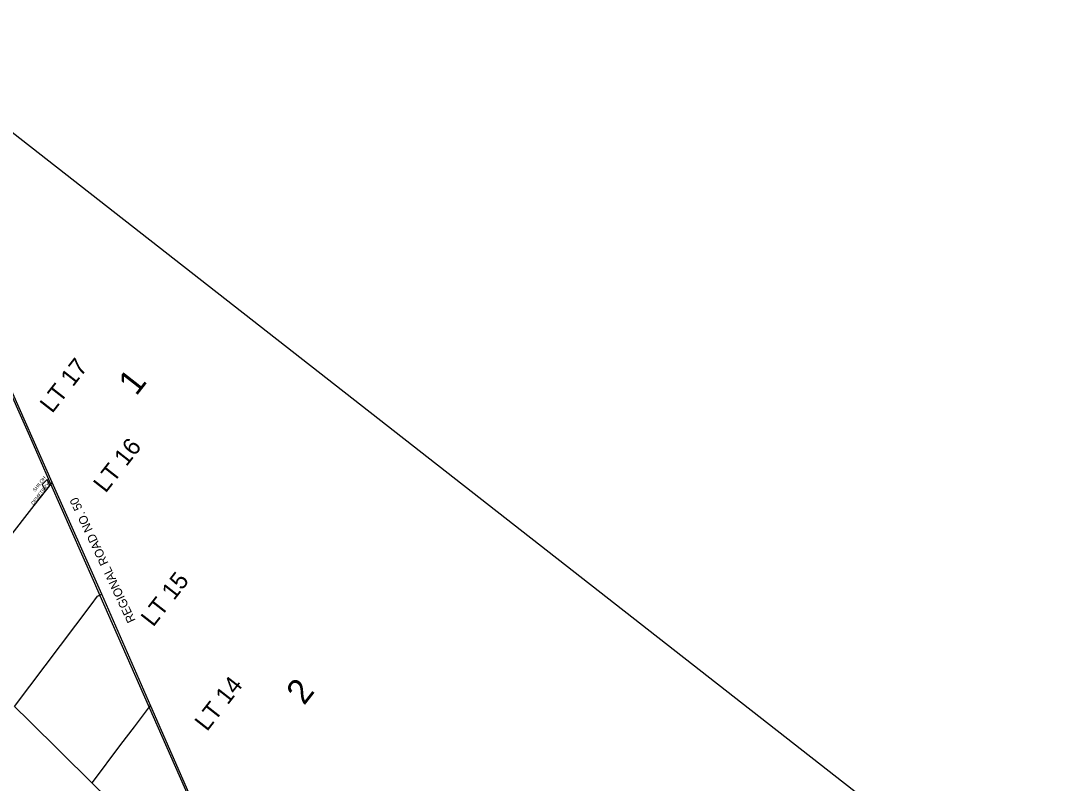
# Model space of a CAD drawing. Extents: x 586326 to 623965, y 4819854 to 4857850.
# Drawn here: x 604961 to 610982, y 4853470 to 4857850 of the extents above; entities that cross this region are included whole.
import ezdxf

# ---------------------------------------------------------------- set-up
doc = ezdxf.new("R2010")
doc.units = 0
for name, color, linetype in [('Cemeteries', 7, 'Continuous'), ('City Border', 7, 'Continuous'), ('Grid Lbls', 7, 'Continuous'), ('Lots_Concessions', 7, 'Continuous'), ('Major Rds and Hwys', 7, 'Continuous'), ('Major Rds Lbls', 7, 'Continuous'), ('Municipal Bdry', 7, 'Continuous')]:
    doc.layers.add(name, color=color, linetype=linetype)

msp = doc.modelspace()

# ---------------------------------------------------------------- linework, layer by layer
at = {"layer": 'Cemeteries'}
for p, q in [((605109.5, 4855212.4), (605084.1, 4855185.6)), ((605084.1, 4855185.6), (605102.5, 4855148.3)), ((605102.5, 4855148.3), (605125.1, 4855177.1)), ((605111.6, 4855214.5), (605109.5, 4855212.4)), ((605127, 4855179.5), (605111.6, 4855214.5)), ((605125.1, 4855177.1), (605127, 4855179.5))]:
    msp.add_line(p, q, dxfattribs=at)
at = {"layer": 'City Border'}
msp.add_lwpolyline([(586325.7, 4835119.3), (604090.7, 4857849.7), (616179.7, 4848401.5), (598414.7, 4825671.1)], close=True, dxfattribs=at)
at = {"layer": 'Lots_Concessions'}
for p, q in [((605102.5, 4855148.3), (605141.1, 4855197.4)), ((605037.8, 4855066.1), (605102.5, 4855148.3)), ((604896.9, 4854886.2), (605023.5, 4855047.9)), ((605023.5, 4855047.9), (605037.8, 4855066.1)), ((605613.8, 4853793.6), (605706.2, 4853915.7)), ((605536.6, 4853691.5), (605613.8, 4853793.6)), ((605372.4, 4853474.4), (605536.6, 4853691.5))]:
    msp.add_line(p, q, dxfattribs=at)
at = {"layer": 'Major Rds and Hwys'}
for points in [[(605425.5, 4854555.2), (605141.3, 4855198.1), (604878.9, 4855791.7), (604828.6, 4855894.8)], [(604923.8, 4853910.8), (605365.9, 4854495.4), (605402.3, 4854543.4), (605409.2, 4854549), (605415.4, 4854551.7), (605425.5, 4854555.2)], [(606259.3, 4852654.1), (605707.2, 4853913), (605425.5, 4854555.2)], [(606259.3, 4852654.1), (606231.2, 4852644.4), (606216.3, 4852644.1), (606203.5, 4852651.3), (606190.7, 4852663.9), (605827.2, 4853021.3), (605821.4, 4853027.1), (605811, 4853037.3), (605562.6, 4853281.6), (605368.7, 4853472.3), (605007.7, 4853827.3), (604923.8, 4853910.8)]]:
    msp.add_lwpolyline(points, dxfattribs=at)
at = {"layer": 'Municipal Bdry'}
for p, q in [((605011.7, 4855463.8), (604854.1, 4855821.1)), ((605133.6, 4855187.9), (605011.7, 4855463.8)), ((605311.1, 4854785.3), (605133.6, 4855187.9)), ((605385.4, 4854617.2), (605311.1, 4854785.3)), ((605416.7, 4854546.5), (605385.4, 4854617.2)), ((606011.5, 4853201.3), (605416.7, 4854546.5))]:
    msp.add_line(p, q, dxfattribs=at)

# ---------------------------------------------------------------- texts
at = {"layer": 'Cemeteries'}
for s, p in [('SHILOH', (605043.3, 4855142.9)), ('CEMETERY', (605033.2, 4855066.3))]:
    msp.add_text(s, height=20, rotation=52.00002, dxfattribs=at).set_placement(p)
at = {"layer": 'Grid Lbls'}
for s, p in [('1', (605624, 4855690.5)), ('2', (606589.1, 4853912.7))]:
    msp.add_text(s, height=144, rotation=52.00002, dxfattribs=at).set_placement(p)
at = {"layer": 'Lots_Concessions'}
for s, p in [('LT 17', (605140.8, 4855590.8)), ('LT 16', (605448.1, 4855132.9)), ('LT 15', (605721.7, 4854363.3)), ('LT 14', (606031, 4853763.2))]:
    msp.add_text(s, height=100, rotation=52.00002, dxfattribs=at).set_placement(p)
at = {"layer": 'Major Rds Lbls'}
msp.add_text('REGIONAL ROAD NO. 50', height=49.998, rotation=115.36343, dxfattribs=at).set_placement((605621.9, 4854405.6))

doc.saveas('drawing.dxf')
